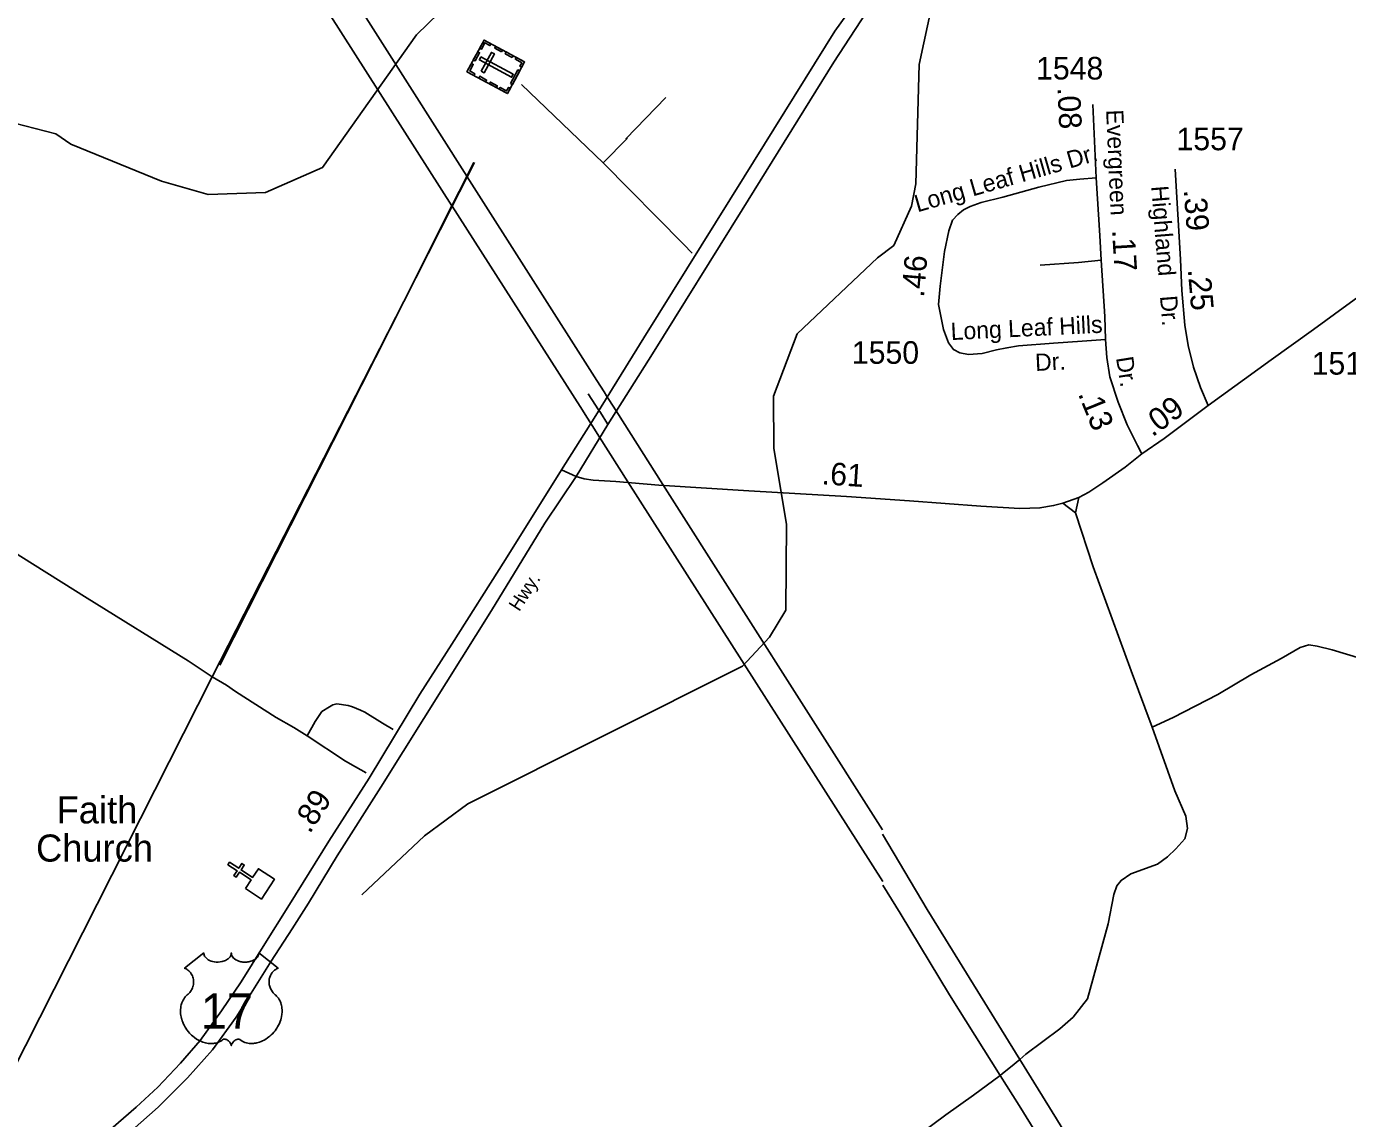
# Model space of a CAD drawing. Extents: x 2104537 to 2336408, y 34176 to 229611.
# Drawn here: x 2260316 to 2267622, y 121549 to 127588 of the extents above; entities that cross this region are included whole.
import ezdxf

# ---------------------------------------------------------------- set-up
doc = ezdxf.new("R2010")
doc.units = 0
for name, color, linetype in [('Exist Cultural Cemetery CELL', 7, 'Continuous'), ('Exist Cultural Church CELL', 7, 'Continuous'), ('Exist Cultural Church Label', 7, 'Continuous'), ('Exist Hydrographic Misc Water Feature', 7, 'Continuous'), ('Exist Road Non-System Type 51', 7, 'Continuous'), ('Exist Road Primary US Divided Attributed', 7, 'Continuous'), ('Exist Road Primary US Label', 7, 'Continuous'), ('Exist Road Primary US Mileage Hundredths English Label', 7, 'Continuous'), ('Exist Road Primary US Shield CELL', 7, 'Continuous'), ('Exist Road Primary US Shield Number Label', 7, 'Continuous'), ('Exist Road Secondary Mileage Hundredths English Label', 7, 'Continuous'), ('Exist Road Secondary Type 51 Attributed', 7, 'Continuous'), ('Exist Road Secondary Type 51 Label', 7, 'Continuous'), ('Exist Road Secondary Type 51 Number Label', 7, 'Continuous'), ('Exist Utilities Electrical Transmission Line', 7, 'Continuous')]:
    doc.layers.add(name, color=color, linetype=linetype)

msp = doc.modelspace()

# ---------------------------------------------------------------- linework, layer by layer
at = {"layer": 'Exist Cultural Cemetery CELL'}
for points in [[(2262752.3, 127337.5), (2262846.6, 127512.8), (2263070.9, 127392.2), (2262976.5, 127216.9)], [(2262884.8, 127492.3), (2262879.5, 127482.3), (2262851.1, 127497.6), (2262831.9, 127461.9), (2262822.1, 127467.1), (2262846.7, 127512.9)], [(2262943.8, 127447.7), (2262905.6, 127468.2), (2262911, 127478.2), (2262949.2, 127457.7)], [(2262787.4, 127402.7), (2262812, 127448.4), (2262822, 127443), (2262797.4, 127397.3)], [(2262829.8, 127419.6), (2262820.9, 127403.2), (2262999.5, 127307.1), (2263008.3, 127323.6)], [(2262831.6, 127341.2), (2262848, 127332.3), (2262903.8, 127436), (2262887.4, 127444.9)], [(2263001.8, 127416.4), (2262963.7, 127436.9), (2262969.1, 127447), (2263007.2, 127426.4)], [(2263055.2, 127363), (2263045, 127368.5), (2263055.5, 127387.8), (2263019.9, 127407), (2263025.2, 127416.8), (2263070.9, 127392.2)], [(2262790.4, 127317), (2262795.8, 127327), (2262767.5, 127342.2), (2262786.7, 127377.9), (2262776.9, 127383.2), (2262752.3, 127337.5)], [(2262993.7, 127272.9), (2263033.9, 127347.6), (2263043.9, 127342.2), (2263003.7, 127267.5)], [(2262855.7, 127281.8), (2262817.6, 127302.3), (2262823, 127312.4), (2262861.1, 127291.9)], [(2262914.9, 127250), (2262876.8, 127270.5), (2262882.2, 127280.5), (2262920.3, 127260)], [(2262992.2, 127246), (2262982.1, 127251.5), (2262971.6, 127232.1), (2262936, 127251.2), (2262930.8, 127241.4), (2262976.5, 127216.8)]]:
    msp.add_lwpolyline(points, close=True, dxfattribs=at)
at = {"layer": 'Exist Cultural Church CELL'}
msp.add_lwpolyline([(2261527.2, 122821.5), (2261558.3, 122869.2), (2261494.6, 122910.9), (2261477.1, 122884.2), (2261463.7, 122893), (2261481.3, 122919.7), (2261431, 122952.7), (2261439.8, 122966.1), (2261490.1, 122933.1), (2261507.6, 122959.9), (2261521, 122951.1), (2261503.4, 122924.3), (2261567.1, 122882.6), (2261598.8, 122930.7), (2261687.8, 122872.3), (2261616.2, 122763.1)], close=True, dxfattribs=at)
at = {"layer": 'Exist Hydrographic Misc Water Feature'}
for points in [[(2258452.3, 126144.2), (2258685.2, 126248), (2259273.3, 126676.2), (2259779.2, 126981.3), (2260019.3, 127065.2), (2260194.2, 127068.4), (2260478.2, 126994), (2260562.2, 126936.6), (2261063.2, 126733.4), (2261322.2, 126659.5), (2261639.2, 126669.8), (2261954.3, 126808.1), (2262473.3, 127542.6), (2262597.2, 127661.6), (2263103.2, 127865), (2263818.3, 128028.3), (2264267.3, 128173.9), (2264807.2, 128422.5), (2265002.4, 128500.9)], [(2265021.7, 126309.6), (2265112.3, 126376.3), (2265210.4, 126594.2), (2265234.4, 126718.4), (2265253.2, 127377.4), (2265325.2, 127710.5), (2265504.2, 128146.6), (2265586.2, 128263.1), (2265594.2, 128328.6)], [(2262170.3, 122785.6), (2262517.2, 123113.5), (2262757.3, 123289.3), (2264276.4, 124050.4), (2264424.4, 124211.6), (2264515.2, 124360.7), (2264519.3, 124836.2), (2264449.2, 125254.2), (2264447.4, 125542.9), (2264577.4, 125888.1), (2265021.7, 126309.6)]]:
    msp.add_lwpolyline(points, dxfattribs=at)
at = {"layer": 'Exist Road Non-System Type 51'}
for p, q in [((2263505.9, 126834), (2263053.9, 127267.4)), ((2262754, 126756.7), (2262794, 126835.1)), ((2263949.6, 126384.7), (2263505.9, 126834)), ((2262711.3, 126673), (2262754, 126756.7)), ((2262671, 126594.1), (2262711.3, 126673)), ((2262402.5, 126067.6), (2262671, 126594.1)), ((2263998.5, 126335.3), (2263949.6, 126384.7)), ((2261343.7, 123991.8), (2262402.5, 126067.6)), ((2266047.9, 124953), (2266116.4, 124897.9)), ((2266116.4, 124897.9), (2266135.7, 124983.8)), ((2261343.7, 123991.8), (2260127.1, 121588.6)), ((2262285.6, 123736.5), (2262344.1, 123700.9)), ((2262195.1, 123461.1), (2262135.9, 123494.1)), ((2265808.5, 121876.7), (2265757.5, 121834.2))]:
    msp.add_line(p, q, dxfattribs=at)
for points in [[(2263505.9, 126834), (2263637.5, 126969.4), (2263631.5, 126967.3), (2263852.3, 127195)], [(2266259.8, 126296.7), (2266133.9, 126283.8), (2265922.1, 126267.8)], [(2261343.7, 123991.8), (2261211.4, 124080.7), (2260652.3, 124427.3), (2260286.2, 124657.9), (2260193.6, 124718.9), (2260139.4, 124758.5), (2260044.8, 124813.6), (2259982.7, 124827), (2259918.7, 124836.4), (2259614.5, 124867.5), (2259512.4, 124872.4), (2259424.3, 124889.7), (2259358.3, 124887), (2259296.4, 124890.4), (2259204.3, 124887.6), (2259160.4, 124881.2), (2259006.9, 124843.6), (2258873, 124818.4), (2258780.8, 124789.4)], [(2266116.4, 124897.9), (2266215.2, 124600.7), (2266424.5, 124024.6), (2266541.2, 123713.4)], [(2267774.2, 124068.8), (2267535.5, 124140.3), (2267453.2, 124161.6), (2267407.1, 124169.3), (2267359.3, 124154.8), (2267253.8, 124093.9), (2267086.7, 124002.3), (2266903.6, 123895), (2266656.7, 123766.6), (2266541.2, 123713.4)], [(2261868.7, 123664.9), (2261794.9, 123712.3), (2261698.3, 123767.4), (2261473.1, 123911.1), (2261422.8, 123946.6), (2261343.7, 123991.8)], [(2261868.7, 123664.9), (2261912.5, 123745.4), (2261949.3, 123799.3), (2261991.7, 123826.1), (2262011.6, 123836.3), (2262032.1, 123841.7), (2262096, 123832.5), (2262119.8, 123826), (2262163.9, 123807.7), (2262188.1, 123795.9), (2262285.6, 123736.5)], [(2266541.2, 123713.4), (2266666.6, 123360.6), (2266727.9, 123221.4), (2266736.1, 123153.3), (2266720.8, 123095.2), (2266671.2, 123040.7), (2266625.8, 122996.3), (2266569.9, 122956.1), (2266422.6, 122902.5), (2266369, 122866.2), (2266345.8, 122836.4), (2266329.8, 122787.9), (2266297.1, 122625.5), (2266182.8, 122210.4), (2266103.8, 122109.6), (2266030.4, 122045.1), (2265843.4, 121905.7), (2265808.5, 121876.7)], [(2262135.9, 123494.1), (2262080.6, 123525), (2261868.7, 123664.9)], [(2265700.6, 121788.1), (2265553.6, 121678.7), (2265400.9, 121569.8), (2265263.8, 121468.2), (2265140.2, 121387.2), (2265066.1, 121331.6), (2264657.3, 121053.6), (2264585.3, 121000.6), (2264536.4, 120962.5), (2264520.9, 120938.6), (2264516.3, 120915.7), (2264519.8, 120881.8), (2264533.3, 120854.4), (2264697, 120666), (2265075.5, 120256), (2265163.4, 120155.4), (2265365.1, 119951.4), (2266110.5, 119211.1)], [(2265757.5, 121834.2), (2265714.3, 121798.3), (2265700.6, 121788.1)]]:
    msp.add_lwpolyline(points, dxfattribs=at)
at = {"layer": 'Exist Road Primary US Divided Attributed'}
for points in [[(2267543.3, 131946.1), (2267227.4, 131444.5), (2266916.6, 130936.7), (2266591.4, 130428.5), (2266257.9, 129895.9), (2266011.3, 129493.8), (2265692.3, 128986), (2265427.1, 128569.4), (2265278, 128327), (2265108.1, 128053.4), (2264927.9, 127761.1), (2264787, 127562.2), (2264285.4, 126755.7), (2263730.1, 125866.8), (2263454.9, 125422.4), (2263274.8, 125136)], [(2263356, 125100.4), (2263531.4, 125387.8), (2263778.2, 125777.9), (2264274.3, 126574.2), (2264780.8, 127390.2), (2264988.9, 127709.1), (2265164, 127985), (2265321.5, 128239.9), (2265549.4, 128604.7), (2265783.5, 128977.7), (2266079.7, 129454.4), (2266404.9, 129970.5), (2266670.1, 130395.4), (2266982.9, 130887), (2267314.4, 131421.7), (2267617.9, 131902.5)], [(2263274.8, 125136), (2262965, 124640.9), (2262668.9, 124171.8), (2262491.2, 123895.3), (2262212.3, 123431.1), (2261987.7, 123083), (2261770.6, 122732.4), (2261625, 122500.3), (2261504, 122305.2), (2261395.4, 122144.7), (2261277, 121981.8), (2261168.4, 121855.8), (2261042.5, 121722.5), (2260924.1, 121611.4), (2260783.4, 121490.4), (2260704.4, 121431.2), (2260551.4, 121327.5)], [(2260589, 121259.7), (2260692.1, 121332.4), (2260805.6, 121408.9), (2260901.9, 121485.5), (2261045, 121611.4), (2261207.9, 121774.4), (2261346.1, 121929.9), (2261476.9, 122110.2), (2261669.4, 122418.8), (2261785.4, 122599), (2261876.7, 122739.8), (2262034.6, 123001.5), (2262276.5, 123381.7), (2262636.8, 123959.5), (2262888.5, 124359.5), (2263182.2, 124840.9), (2263356, 125100.4)]]:
    msp.add_lwpolyline(points, dxfattribs=at)
at = {"layer": 'Exist Road Primary US Shield CELL'}
msp.add_lwpolyline([(2261297.4, 122464.9), (2261297.7, 122460.5), (2261298.8, 122455.3), (2261299.6, 122452.6), (2261302, 122447.4), (2261306, 122441.3), (2261311.7, 122435.4), (2261318, 122430.2), (2261322.3, 122427.4), (2261329.5, 122423.5), (2261337.7, 122420), (2261346.9, 122417.4), (2261356.3, 122415.5), (2261366.5, 122414.4), (2261376.6, 122414.2), (2261387.5, 122415), (2261399.6, 122417.3), (2261405.2, 122418.8), (2261411.4, 122420.9), (2261417.1, 122423.3), (2261423.5, 122426.7), (2261428.6, 122430), (2261432.6, 122432.9), (2261438.2, 122438.3), (2261442.7, 122443.8), (2261444.6, 122447), (2261446.2, 122450), (2261448.4, 122456.4), (2261449.1, 122459.2), (2261449.5, 122465.1), (2261449.9, 122460.2), (2261450.4, 122457.1), (2261451.2, 122454.1), (2261452.4, 122450.9), (2261454.7, 122446.4), (2261457.2, 122442.6), (2261462, 122437), (2261464.9, 122434.2), (2261467.6, 122432), (2261474.8, 122427.1), (2261483.3, 122422.8), (2261487.4, 122421), (2261491.7, 122419.5), (2261497.1, 122417.8), (2261502.7, 122416.5), (2261508.2, 122415.6), (2261513.8, 122414.8), (2261519.6, 122414.3), (2261524.3, 122414.2), (2261530.1, 122414.3), (2261535.4, 122414.6), (2261540.9, 122415.2), (2261546.9, 122416.2), (2261551.7, 122417.3), (2261558.1, 122419), (2261563.9, 122421.1), (2261569, 122423.2), (2261575.6, 122426.7), (2261580.9, 122430), (2261584.8, 122433.2), (2261589.5, 122437.4), (2261593.9, 122442.5), (2261596.4, 122446.2), (2261598.3, 122450.1), (2261600, 122454.1), (2261601, 122458.4), (2261601.5, 122462.1), (2261601.6, 122465.2), (2261707.9, 122380.6), (2261705.4, 122379.6), (2261699.6, 122376.8), (2261695, 122374.1), (2261687.7, 122368.9), (2261684.6, 122366.1), (2261681.4, 122363.1), (2261678.5, 122360), (2261676, 122357.1), (2261672.9, 122352.8), (2261670.2, 122348.5), (2261667.5, 122343.8), (2261665.5, 122339.7), (2261662.2, 122331.2), (2261660.6, 122325.8), (2261659.6, 122321.2), (2261658.4, 122311.7), (2261658.1, 122307.2), (2261658.1, 122302.7), (2261658.3, 122298), (2261658.8, 122293.5), (2261659.6, 122288.8), (2261660.3, 122284.7), (2261661.7, 122279.6), (2261663.5, 122273.7), (2261665.9, 122267.9), (2261670.7, 122258.7), (2261677, 122249.3), (2261681.4, 122244), (2261685.8, 122239.5), (2261692.4, 122234), (2261695.9, 122230.8), (2261700, 122226.7), (2261706.7, 122219), (2261709.4, 122215.4), (2261712.1, 122211.3), (2261714.6, 122207.1), (2261717.1, 122202.6), (2261719.1, 122198.6), (2261722.8, 122189.5), (2261725.6, 122180.7), (2261726.8, 122176), (2261728.8, 122165.6), (2261729.6, 122160.4), (2261730.4, 122150.3), (2261730.4, 122138), (2261729.5, 122126.3), (2261727.3, 122112.6), (2261725.5, 122104.5), (2261722.7, 122095), (2261720, 122086.8), (2261715.1, 122074.7), (2261710.8, 122065.9), (2261705.2, 122055.6), (2261701.4, 122049.3), (2261696.9, 122042.7), (2261691.3, 122035), (2261684.8, 122026.9), (2261677, 122018.3), (2261670.6, 122011.9), (2261662.3, 122004.5), (2261657.3, 122000.4), (2261650.2, 121995), (2261640.4, 121988.4), (2261630.7, 121982.8), (2261622.5, 121978.6), (2261615.2, 121975.5), (2261605.8, 121971.9), (2261590.1, 121967.6), (2261584.4, 121966.4), (2261577.6, 121965.4), (2261571.3, 121964.8), (2261565.1, 121964.4), (2261556.8, 121964.4), (2261548.6, 121965), (2261540.8, 121966.1), (2261532.7, 121967.8), (2261524.3, 121970.3), (2261516.6, 121973.4), (2261508.8, 121977.2), (2261495.6, 121985.5), (2261491.8, 121987.5), (2261489.7, 121988), (2261484.6, 121988.3), (2261479.8, 121987.3), (2261475, 121985.3), (2261472, 121983.8), (2261468.1, 121981.2), (2261465.1, 121978.8), (2261461.4, 121975.4), (2261458.9, 121972.5), (2261457, 121970.2), (2261453.3, 121964.4), (2261452, 121961.6), (2261450.6, 121958), (2261449.4, 121952.8), (2261447.7, 121959.4), (2261445.8, 121963.8), (2261443.5, 121967.6), (2261441.2, 121970.9), (2261437.4, 121975.2), (2261434.1, 121978.4), (2261430.1, 121981.6), (2261425.8, 121984.2), (2261422.4, 121986), (2261419.3, 121987.2), (2261415.4, 121988.1), (2261412.3, 121988.4), (2261409.7, 121988.3), (2261406.2, 121987.5), (2261401.4, 121984), (2261396.8, 121980.9), (2261391.9, 121977.8), (2261386, 121974.7), (2261381.7, 121972.7), (2261376.5, 121970.7), (2261370.5, 121968.6), (2261363.9, 121966.9), (2261357.2, 121965.6), (2261351.3, 121964.7), (2261345, 121964.1), (2261339.3, 121963.9), (2261333.3, 121964), (2261327.7, 121964.4), (2261321.3, 121965), (2261313.2, 121966.2), (2261306.6, 121967.7), (2261299.6, 121969.6), (2261292.3, 121971.8), (2261284.6, 121974.8), (2261274.9, 121979), (2261268.2, 121982.5), (2261257.6, 121988.6), (2261245.2, 121997.2), (2261235.8, 122004.8), (2261228.9, 122011), (2261218.8, 122021.3), (2261212.9, 122028), (2261203.6, 122040), (2261197.6, 122048.8), (2261193.8, 122055.2), (2261188.1, 122065.5), (2261185, 122071.9), (2261181, 122081.4), (2261177.8, 122090), (2261175.2, 122098.1), (2261173.8, 122103.3), (2261171.8, 122112.5), (2261170.5, 122118.9), (2261169.3, 122127.8), (2261168.7, 122137.1), (2261168.6, 122145.7), (2261168.8, 122152.9), (2261169.6, 122161.2), (2261171, 122170.1), (2261172.7, 122177.7), (2261174.2, 122183.2), (2261176.5, 122189.8), (2261179.5, 122197.2), (2261183, 122204.2), (2261186.4, 122210), (2261190.6, 122216.3), (2261194.7, 122221.7), (2261200.1, 122227.6), (2261205.8, 122233), (2261211, 122237.2), (2261217.1, 122243.2), (2261220.3, 122246.8), (2261224.2, 122251.9), (2261227.3, 122256.6), (2261229.7, 122260.8), (2261232.9, 122267.1), (2261234.9, 122271.7), (2261237.3, 122278.9), (2261238.5, 122283.9), (2261239.8, 122290.4), (2261240.6, 122296.5), (2261240.9, 122304.1), (2261240.7, 122310.3), (2261239.9, 122317.7), (2261238.5, 122324.7), (2261236.9, 122330.9), (2261234.2, 122337.9), (2261231.8, 122343.1), (2261227.8, 122350), (2261223.2, 122356.5), (2261218.6, 122361.8), (2261213.8, 122366.5), (2261209.3, 122370), (2261205, 122373.1), (2261199.6, 122376.3), (2261194.4, 122378.9), (2261191.1, 122380.2)], close=True, dxfattribs=at)
at = {"layer": 'Exist Road Secondary Type 51 Attributed'}
msp.add_line((2266231.3, 126751.6), (2266212.1, 127156.4), dxfattribs=at)
for points in [[(2266851.1, 125492.2), (2267198.8, 125745.2), (2267432.6, 125913.3), (2267618.2, 126047.8), (2267843.9, 126210.3), (2268057.3, 126363), (2268497.9, 126688.2), (2269104.3, 127124.1), (2269331.3, 127289.9), (2269521.4, 127426), (2269699.2, 127559.1), (2269847.7, 127665.8), (2269940.4, 127719.9), (2269997.6, 127752.4), (2270061, 127780.3), (2270118.2, 127801.9), (2270177, 127817.4), (2270248.1, 127837.5), (2270511.7, 127878.5), (2270766.8, 127922.3)], [(2266231.3, 126751.6), (2266141.4, 126742.8), (2266067.2, 126735.6), (2265915.2, 126699.4), (2265716.1, 126645), (2265594.8, 126614.2), (2265535.1, 126592.5), (2265497, 126574.4), (2265466.3, 126549.1), (2265437.3, 126516.5), (2265417.4, 126458.5), (2265393.4, 126343), (2265368, 126151.5)], [(2266283.8, 125857.1), (2266278.7, 125985.1), (2266259.8, 126296.7), (2266252.6, 126432.7), (2266231.3, 126751.6)], [(2266851.1, 125492.2), (2266808, 125591.5), (2266769.4, 125704.4), (2266740, 125823.5), (2266721.3, 125937.2), (2266704.4, 126128.3), (2266698.2, 126300), (2266669, 126799.2)], [(2265368, 126151.5), (2265359.5, 126051.1), (2265386.6, 125911.6), (2265415.8, 125839.4), (2265442.3, 125801.5), (2265478.4, 125783.7), (2265526.4, 125774.3), (2265600.7, 125779.1), (2265679.9, 125799.3), (2265738.1, 125810.2), (2265802.3, 125822.7), (2265994.8, 125837.4), (2266154.1, 125848.1), (2266283.8, 125857.1)], [(2266484.5, 125225.2), (2266459.1, 125270.6), (2266403, 125384.7), (2266352.3, 125511.4), (2266307.7, 125651.3), (2266290.7, 125757.2), (2266283.8, 125857.1)], [(2266484.5, 125225.2), (2266606.8, 125309.9), (2266851.1, 125492.2)], [(2263356, 125100.4), (2263400.6, 125086.6), (2263450, 125079.2), (2263575.9, 125071.8), (2263812.8, 125052), (2264311.3, 125019.9), (2264851.8, 124988.1), (2265199.3, 124964.5), (2265593.9, 124935.5), (2265809.3, 124922.9), (2265920.1, 124925.9), (2265995.7, 124939.2), (2266047.9, 124953), (2266135.7, 124983.8), (2266191.4, 125012.5), (2266269.2, 125064.8), (2266392.2, 125152), (2266484.5, 125225.2)], [(2263274.8, 125136), (2263356, 125100.4)]]:
    msp.add_lwpolyline(points, dxfattribs=at)
at = {"layer": 'Exist Utilities Electrical Transmission Line'}
for p, q in [((2260253.1, 130688.9), (2262752.2, 126759.6)), ((2262669.6, 126596.3), (2260090.5, 130639.7)), ((2262752.2, 126759.6), (2262790.6, 126835.6)), ((2262709.7, 126675.5), (2262752.2, 126759.6)), ((2262752.2, 126759.6), (2262754, 126756.7)), ((2262754, 126756.7), (2263470.5, 125630)), ((2262669.6, 126596.3), (2262709.7, 126675.5)), ((2262709.7, 126675.5), (2262711.3, 126673)), ((2262402.5, 126067.6), (2262669.6, 126596.3)), ((2262671, 126594.1), (2262669.6, 126596.3)), ((2263377.7, 125486.2), (2262671, 126594.1)), ((2261385.9, 124055.9), (2262402.5, 126067.6)), ((2263470.5, 125630), (2263510.5, 125567.2)), ((2263423.4, 125557.3), (2263463.4, 125494.6)), ((2263510.5, 125567.2), (2263523.8, 125546.3)), ((2263523.8, 125546.3), (2263537.1, 125525.4)), ((2263537.1, 125525.4), (2263577, 125462.6)), ((2263418.1, 125422.9), (2263377.7, 125486.2)), ((2263463.4, 125494.6), (2263476.8, 125473.7)), ((2263476.8, 125473.7), (2263490.1, 125452.8)), ((2263490.1, 125452.8), (2263530.3, 125389.9)), ((2263577, 125462.6), (2263835.5, 125056.2)), ((2263431.6, 125401.8), (2263418.1, 125422.9)), ((2263445, 125380.7), (2263431.6, 125401.8)), ((2263485.4, 125317.3), (2263445, 125380.7)), ((2263642.6, 125070.9), (2263485.4, 125317.3)), ((2265052.4, 122860.7), (2263642.6, 125070.9)), ((2263835.5, 125056.2), (2265050, 123146.7))]:
    msp.add_line(p, q, dxfattribs=at)
for points in [[(2265050.1, 123121.9), (2265297.3, 122705.8), (2265808.5, 121876.7)], [(2265052.5, 122839.8), (2265147.3, 122684.7), (2265420.6, 122232.7), (2265700.6, 121788.1)], [(2265808.5, 121876.7), (2266011.9, 121546.9), (2266216.4, 121212.6), (2266228.2, 120720.7), (2266255.7, 119066.8)], [(2265700.6, 121788.1), (2265805.4, 121621.7), (2266080.9, 121177.5), (2266091.5, 120553.7), (2266105.1, 119545.8), (2266110.5, 119211.1)]]:
    msp.add_lwpolyline(points, dxfattribs=at)

# ---------------------------------------------------------------- texts
at = {"layer": 'Exist Cultural Church Label'}
for s, p in [('Faith', (2260483.7, 123181.1)), ('Church', (2260369.7, 122970))]:
    msp.add_text(s, height=150, dxfattribs=at).set_placement(p)
at = {"layer": 'Exist Road Primary US Label'}
msp.add_text('Hwy.', height=75, rotation=57.03827, dxfattribs=at).set_placement((2263041.2, 124348.8))
at = {"layer": 'Exist Road Primary US Mileage Hundredths English Label'}
msp.add_text('.89', height=125, rotation=57.17409, dxfattribs=at).set_placement((2261883.1, 123119.9))
at = {"layer": 'Exist Road Primary US Shield Number Label'}
msp.add_text('17', height=195, dxfattribs=at).set_placement((2261280.3, 122046.1))
at = {"layer": 'Exist Road Secondary Mileage Hundredths English Label'}
for s, rotation, p in [('.08', 272.71201, (2266017, 127250)), ('.39', 274.36374, (2266715.2, 126684.4)), ('.17', 273.47176, (2266319.1, 126462.4)), ('.46', 85.17928, (2265278.9, 126086.9)), ('.25', 275.04196, (2266737.8, 126244)), ('.13', 292.02998, (2266129.5, 125557.1)), ('.09', 36.72473, (2266542.2, 125314.8)), ('.61', 356.12479, (2264711.4, 125056.9))]:
    msp.add_text(s, height=125, rotation=rotation, dxfattribs=at).set_placement(p)
at = {"layer": 'Exist Road Secondary Type 51 Label'}
for s, rotation, p in [('Evergreen', 272.4495, (2266286.4, 127126.5)), ('Long Leaf Hills Dr.', 16.05395, (2265243.3, 126559.9)), ('Highland', 274.58986, (2266535.5, 126704.2)), ('Dr.', 274.58986, (2266584.1, 126096.9)), ('Long Leaf Hills', 2.79991, (2265429.3, 125853.8)), ('Dr.', 2.79991, (2265895.9, 125682.9)), ('Dr.', 279.10433, (2266340.8, 125755.9))]:
    msp.add_text(s, height=95, rotation=rotation, dxfattribs=at).set_placement(p)
at = {"layer": 'Exist Road Secondary Type 51 Number Label'}
for s, p in [('1548', (2265899.1, 127294.7)), ('1557', (2266675.7, 126903.7)), ('1550', (2264880.5, 125722.7)), ('1514', (2267422.9, 125662.9))]:
    msp.add_text(s, height=125, dxfattribs=at).set_placement(p)

doc.saveas('drawing.dxf')
